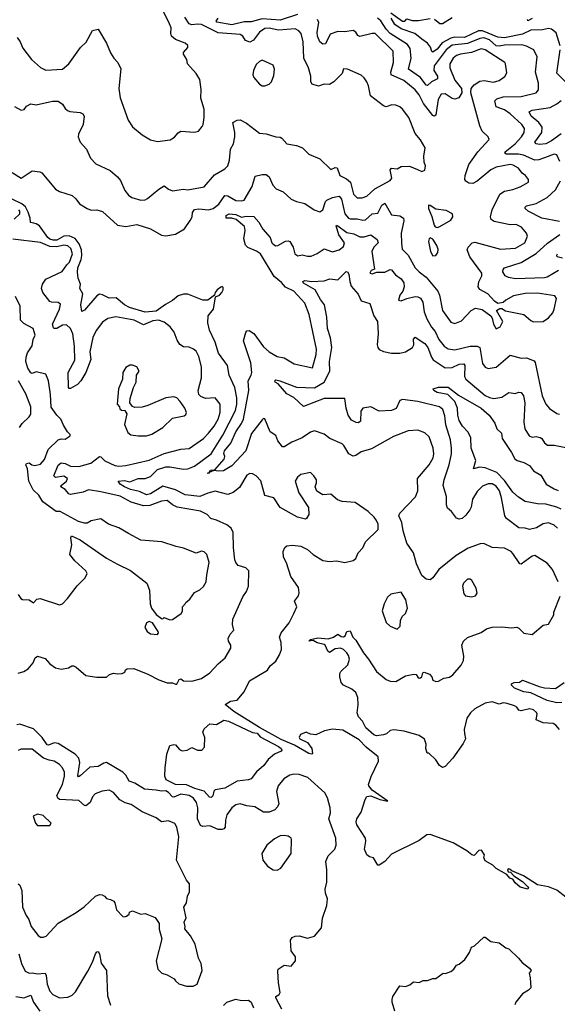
# Model space of a CAD drawing. Extents: x 1268547 to 1425625, y 515768 to 616754.
# Tile 452 of 507: x 1381045 to 1384948, y 581570 to 588715. Entities that reach past the tile are written whole.
import ezdxf

# ---------------------------------------------------------------- set-up
doc = ezdxf.new("R2010")
doc.units = 0

msp = doc.modelspace()

# ---------------------------------------------------------------- linework, layer by layer
at = {"layer": '0CON10XD'}
for points in [[(1381025.8, 588585.8), (1381048, 588555), (1381068.6, 588508.6), (1381130, 588425), (1381196.7, 588366.7), (1381235, 588349.4), (1381355, 588356.2), (1381401.2, 588395), (1381486.1, 588513.9), (1381527.9, 588552.1), (1381574.1, 588635.9), (1381615, 588646.7), (1381675, 588543.8), (1381703.5, 588473.5), (1381728.6, 588435), (1381757.5, 588405), (1381778.8, 588358.8), (1381764.4, 588215.6), (1381775, 588147.5), (1381832.5, 587985), (1381865, 587936.2), (1381935, 587879.2), (1381995, 587842.9), (1382045, 587830.8), (1382136.6, 587843.4), (1382167.9, 587862.1), (1382195, 587894), (1382215, 587905.8), (1382315, 587898.8), (1382343.3, 587905), (1382369.7, 587940.3), (1382376.9, 587955), (1382383.1, 588005), (1382384.3, 588065), (1382360, 588145), (1382362.4, 588207.6), (1382351.7, 588281.7), (1382325.4, 588325), (1382263.8, 588395), (1382257.8, 588425), (1382234, 588465), (1382233.9, 588476.1), (1382266, 588514), (1382265, 588527.5), (1382247.5, 588545), (1382175, 588570), (1382148.1, 588595), (1382141.5, 588615), (1382143.8, 588655), (1382133.4, 588685), (1382073.8, 588803.8)], [(1383740, 588765), (1383825, 588704), (1383840, 588705), (1383855, 588720), (1383895, 588710), (1383939.2, 588709.2), (1384025, 588724.3)], [(1381006.2, 588085), (1381055, 588057.1), (1381076.7, 588063.3), (1381095, 588086.2), (1381125, 588103.8), (1381165, 588098), (1381283.6, 588123.6), (1381325, 588123.8), (1381355, 588101.2), (1381375, 588070), (1381392.5, 588055), (1381408, 588048), (1381485, 588042), (1381502.7, 588032.7), (1381514, 588015), (1381506, 587955), (1381471.2, 587885), (1381468.8, 587865), (1381483.8, 587825), (1381530, 587775), (1381559.7, 587709.7), (1381598.3, 587668.3), (1381701.1, 587621.1), (1381755.4, 587575.4), (1381777.7, 587547.7), (1381808.5, 587475), (1381835, 587441.4), (1381860, 587425), (1381925, 587406.2), (1381955, 587408.2), (1381973.2, 587416.8), (1382054.5, 587485.5), (1382095, 587509.2), (1382125, 587486), (1382155, 587472.5), (1382235, 587484.2), (1382265, 587480), (1382385, 587502), (1382460.4, 587589.6), (1382535, 587632.2), (1382555.6, 587655), (1382567.9, 587695), (1382575.4, 587775), (1382596.5, 587815), (1382606.2, 587863.8), (1382606.9, 587895), (1382592, 587968), (1382625, 587986.7), (1382645, 587988.8), (1382691.2, 587965), (1382785, 587890.6), (1382835, 587886.5), (1382905, 587864.4), (1382935, 587862), (1382948.8, 587855), (1382985, 587813.8), (1383055, 587801.2), (1383097.5, 587785), (1383145, 587740), (1383224.1, 587704.1), (1383305, 587628.8), (1383335, 587642), (1383350, 587640), (1383368.8, 587585), (1383418.7, 587558.7), (1383445.5, 587535), (1383468.2, 587448.2), (1383495, 587422.5), (1383532.2, 587422.2), (1383564.2, 587435), (1383622.6, 587487.4), (1383735, 587548.6), (1383746.9, 587565), (1383733.8, 587625), (1383745, 587636.7), (1383785, 587633.3), (1383815, 587648.8), (1383875, 587652.5), (1383932.5, 587627.5), (1383965, 587613.3), (1383987, 587623), (1383990, 587655), (1383981.7, 587681.7), (1383979.4, 587725), (1383987.5, 587785), (1383954.1, 587844.1), (1383915, 587890), (1383870, 588005), (1383825, 588066), (1383805, 588082.9), (1383775, 588095.6), (1383746.7, 588096.7), (1383705, 588083.5), (1383685, 588090), (1383592.5, 588162.5), (1383578, 588235), (1383566, 588265), (1383545, 588293.8), (1383525, 588312), (1383425, 588356.2), (1383395, 588357.5), (1383386.2, 588325), (1383326.2, 588265), (1383295, 588243.3), (1383255, 588246.7), (1383215, 588232.9), (1383167.3, 588247.3), (1383157.5, 588265), (1383157.7, 588305), (1383140.9, 588365), (1383107.5, 588435), (1383104.1, 588555), (1383088.5, 588615), (1383070.6, 588635), (1383045, 588647.5), (1382925, 588638.9), (1382855, 588652.5), (1382825, 588651.6), (1382785, 588623.9), (1382741.8, 588565), (1382715, 588551.5), (1382685, 588564.3), (1382664.3, 588595), (1382646.2, 588606.2), (1382485, 588620.2), (1382365, 588678.8), (1382335, 588682.7), (1382295, 588678.2), (1382274.2, 588684.2), (1382243.7, 588733.7)], [(1383062.2, 588752.2), (1382935, 588710.9), (1382805, 588720), (1382725, 588698.4), (1382675, 588700.2), (1382585, 588678.4), (1382476.5, 588696.5), (1382471.1, 588705), (1382485.7, 588725)], [(1384073.5, 588073.5), (1384065, 588022), (1384055, 588014.4), (1384045, 588018.5), (1383977.4, 588107.4), (1383945, 588170), (1383915, 588206.1), (1383834.1, 588274.1), (1383742.9, 588315), (1383739.1, 588335), (1383758.2, 588405), (1383756.4, 588486.4), (1383625, 588614.5), (1383605, 588614.5), (1383515, 588592.2), (1383500, 588600), (1383484.2, 588625), (1383465, 588637.3), (1383405, 588627.3), (1383355, 588628.5), (1383299.3, 588610.7), (1383265, 588540), (1383245, 588536.5), (1383224.6, 588555), (1383206.3, 588596.3), (1383203.7, 588625), (1383216.2, 588695), (1383206.7, 588715)], [(1384966.2, 587686.2), (1384945, 587733.8), (1384925, 587738.2), (1384855, 587711.8), (1384812.6, 587697.4), (1384785, 587695.8), (1384701.5, 587731.5), (1384665, 587738.5), (1384578.8, 587738.8), (1384566.9, 587745), (1384570.4, 587755), (1384642.2, 587815), (1384688.2, 587865), (1384707.5, 587895), (1384709.3, 587925), (1384689.3, 587955), (1384605, 588030.7), (1384565, 588059.7), (1384503.4, 588083.4), (1384495.4, 588125), (1384509.8, 588140.2), (1384554.1, 588155.9), (1384685, 588157.3), (1384795, 588183.3), (1384810.6, 588205), (1384810.9, 588255), (1384790, 588335), (1384802.9, 588445), (1384777.1, 588495), (1384725, 588522.2), (1384691.1, 588531.1), (1384565, 588529.7), (1384525, 588522.3), (1384505, 588525.7), (1384455, 588567.4), (1384415, 588582.6), (1384385, 588577.7), (1384295, 588540.8), (1384185, 588529.4), (1384142.2, 588495), (1384055, 588381.1), (1384050.8, 588345), (1384077.9, 588305), (1384078.1, 588285), (1384033.5, 588265), (1384005, 588236.7), (1383995, 588238.5), (1383955, 588294.6), (1383866.9, 588355), (1383887.2, 588435), (1383880.5, 588505), (1383860.9, 588535), (1383735, 588614.8), (1383705.9, 588645.9), (1383666.1, 588706.1), (1383641.5, 588725)], [(1384969.3, 588525), (1384939.5, 588619.5), (1384906.6, 588646.6), (1384885, 588650), (1384839.9, 588640.1), (1384755, 588637.6), (1384695, 588610.4), (1384565, 588584.1), (1384515, 588587.7), (1384405, 588632.8), (1384375, 588633.9), (1384275, 588585.5), (1384205, 588588.1), (1384175, 588580), (1384113, 588547), (1384075, 588501.8), (1384045, 588480), (1384036.2, 588485), (1384028.1, 588515), (1384005.7, 588545), (1383965, 588573.5), (1383913.8, 588613.8), (1383815, 588649.2), (1383769.2, 588679.2), (1383742.5, 588725)], [(1384057.5, 588717.5), (1384095, 588687.8), (1384115, 588687.2), (1384185, 588731.1)], [(1384766, 588724), (1384735, 588706.7), (1384731.4, 588715)], [(1380990, 587605), (1381055, 587563.8), (1381135, 587618), (1381191.7, 587611.7), (1381205, 587603.3), (1381305, 587484.2), (1381335, 587466.9), (1381425, 587438.6), (1381452, 587415), (1381478.7, 587378.7), (1381535, 587343.6), (1381565, 587333.3), (1381605, 587334), (1381645, 587323.3), (1381755, 587222.5), (1381815, 587212.9), (1381895, 587228), (1381995, 587196.7), (1382075, 587150.5), (1382105, 587146.7), (1382175, 587158.5), (1382242.4, 587197.6), (1382283.5, 587256.5), (1382297.1, 587285), (1382300, 587315), (1382315, 587336.2), (1382345, 587341.6), (1382415, 587335.7), (1382449.4, 587345), (1382490.7, 587375), (1382535, 587437.8), (1382555, 587436.2), (1382615, 587402.2), (1382655, 587399.2), (1382675, 587404.2), (1382732.7, 587505), (1382755, 587578.8), (1382805, 587591.2), (1382835, 587590.8), (1382857.1, 587575), (1382882.9, 587515), (1382906.4, 587486.4), (1382956.6, 587466.6), (1383015, 587413.3), (1383055, 587395.5), (1383115, 587380), (1383183.3, 587335), (1383225, 587321.4), (1383245, 587336), (1383265.6, 587394.4), (1383275.4, 587405), (1383314.8, 587425.2), (1383365, 587434.6), (1383382, 587412), (1383405, 587305.7), (1383432.7, 587275), (1383445, 587269.2), (1383495, 587269.4), (1383535, 587259.2), (1383555, 587262.3), (1383605, 587305.3), (1383645, 587310.6), (1383675, 587370), (1383695, 587382.5), (1383745, 587299.5), (1383805, 587290.7), (1383831.8, 587275), (1383833.4, 587255), (1383814.7, 587165), (1383817.9, 587092.1), (1383820.7, 587050.7), (1383866, 587006), (1383916.4, 586915), (1383944.3, 586884.3), (1383995.2, 586845.2), (1384081.3, 586745), (1384093.8, 586715), (1384113.6, 586605), (1384175, 586520.8), (1384205, 586510), (1384251.4, 586528.6), (1384323.1, 586605), (1384355, 586620.9), (1384401.8, 586611.8), (1384465.9, 586565.9), (1384475, 586550), (1384484.3, 586505), (1384505, 586472), (1384534, 586485), (1384552, 586525), (1384507.5, 586605), (1384530.7, 586619.3), (1384545, 586620), (1384570.9, 586600.9), (1384705, 586574.2), (1384755, 586531.9), (1384775, 586523.3), (1384845, 586524.5), (1384885, 586551.4), (1384915, 586588.6), (1384924.5, 586614.5), (1384941.2, 586691.2), (1384930, 586710), (1384805, 586729.3), (1384715, 586728.2), (1384630, 586710), (1384575, 586680), (1384555, 586662), (1384515, 586656.2), (1384491.3, 586671.3), (1384442.5, 586725), (1384386.5, 586756.5), (1384374.5, 586775), (1384377.6, 586812.4), (1384400.9, 586855), (1384401.2, 586875), (1384312.4, 586995), (1384294.5, 587045), (1384301.9, 587065), (1384330, 587095), (1384348.9, 587101.1), (1384535, 587048.7), (1384645, 587056.5), (1384711.9, 587095), (1384730.6, 587145), (1384725, 587166), (1384688.3, 587208.3), (1384648.9, 587228.9), (1384605, 587225.4), (1384490.3, 587250.3), (1384467.8, 587265), (1384463.8, 587285), (1384474.6, 587335), (1384530.4, 587449.6), (1384565, 587470.4), (1384625, 587482), (1384678.7, 587501.3), (1384738, 587535), (1384738.6, 587555), (1384717.5, 587585), (1384692, 587602), (1384665, 587636.5), (1384628.4, 587658.4), (1384605, 587662.9), (1384505, 587645.2), (1384464.8, 587625.2), (1384365, 587541.8), (1384335, 587526.4), (1384305, 587528.6), (1384283.3, 587543.3), (1384277.1, 587555), (1384279.2, 587585), (1384306.2, 587665), (1384372.1, 587755), (1384453.3, 587845), (1384446.7, 587865), (1384402.2, 587905), (1384384.5, 587944.5), (1384321.1, 588185), (1384323.7, 588216.3), (1384345, 588241.4), (1384385, 588268.9), (1384416.8, 588273.2), (1384485, 588262.1), (1384525, 588273.5), (1384566.3, 588303.7), (1384580.5, 588329.5), (1384572, 588395), (1384566, 588405), (1384425, 588497.1), (1384395, 588502.5), (1384325, 588477), (1384245.7, 588464.3), (1384215, 588453.9), (1384192.5, 588435), (1384168.2, 588395), (1384167.5, 588365), (1384204.1, 588275), (1384252.1, 588215), (1384253.8, 588185), (1384232.2, 588147.8), (1384205, 588137.1), (1384185, 588143.8), (1384135, 588177.3), (1384105.7, 588175), (1384084.1, 588135.9), (1384073.5, 588073.5)], [(1385005.3, 588265.3), (1384945, 588326.7), (1384969.7, 588495)], [(1382825, 588234), (1382855, 588246.2), (1382873.8, 588265), (1382889.1, 588310.9), (1382895.8, 588355.8), (1382885.6, 588385.6), (1382805, 588420), (1382785, 588411.2), (1382761.3, 588388.7), (1382742.9, 588345), (1382737.5, 588315), (1382744.5, 588294.5), (1382785, 588247.5), (1382805, 588235.8), (1382825, 588234)], [(1384975, 587887.2), (1384905.1, 587834.9), (1384865, 587813.8), (1384818.8, 587808.8), (1384794, 587815), (1384785.6, 587825), (1384836.2, 587895), (1384838.8, 587935), (1384815, 587969.6), (1384757.3, 588015), (1384742.9, 588045), (1384765, 588057.5), (1384895, 588078.1), (1384945, 588103.3), (1384975, 588129.1)], [(1384965, 587250.4), (1384835, 587274.7), (1384735.8, 587325), (1384714.3, 587345), (1384714.3, 587355), (1384725.4, 587364.6), (1384795, 587381.2), (1384874.6, 587425), (1384935, 587480.9), (1384970, 587545)], [(1385075.6, 582295.6), (1384945, 582397.6), (1384885, 582422.5), (1384805, 582436.6), (1384701.9, 582501.9), (1384617.7, 582537.7), (1384605, 582548.8), (1384595, 582552.5), (1384587.5, 582545), (1384591.2, 582531.2), (1384608.8, 582528.8), (1384632, 582502), (1384695, 582460.6), (1384735, 582423.3), (1384739.2, 582415), (1384733.6, 582406.4), (1384679.2, 582419.2), (1384642.3, 582452.3), (1384625, 582477.5), (1384602.5, 582485), (1384580.7, 582510.7), (1384504.4, 582554.4), (1384479.4, 582579.4), (1384425, 582611.2), (1384413.8, 582635), (1384420, 582655), (1384397.1, 582687.1), (1384377.5, 582685), (1384345, 582650), (1384326.2, 582653.8), (1384292.3, 582682.3), (1384192, 582742), (1384025, 582802.2), (1384000.9, 582799.1), (1383945, 582757.5), (1383745, 582658.8), (1383695, 582606.2), (1383655, 582580), (1383645, 582580), (1383613, 582633), (1383585, 582638.8), (1383564.1, 582654.1), (1383548, 582695), (1383557.5, 582752.5), (1383555.4, 582775), (1383492.5, 582872.5), (1383487.1, 582895), (1383491.9, 582915), (1383523.1, 582965), (1383551.9, 583055), (1383565, 583077.5), (1383595, 583081.5), (1383660, 583055), (1383717, 583043), (1383603, 583123), (1383578.5, 583155), (1383576.9, 583165), (1383596.1, 583223.9), (1383650.2, 583335), (1383648.3, 583365), (1383561.1, 583435), (1383508.9, 583488.9), (1383390.1, 583560.1), (1383315, 583565.6), (1383256.7, 583553.3), (1383195, 583526), (1383155, 583531.2), (1383125, 583545.7), (1383083.4, 583526.6), (1383073.8, 583505), (1383078.6, 583495), (1383135, 583468.5), (1383166, 583426), (1383170.5, 583389.5), (1383165, 583384.3), (1383145, 583389), (1383039.5, 583449.5), (1382942.1, 583492.1), (1382785, 583578.2), (1382598.8, 583695), (1382536.2, 583745), (1382575, 583769.5), (1382625, 583775.6), (1382675, 583838), (1382712.4, 583917.6), (1382843.8, 583995), (1382863.3, 584026.7), (1382905, 584059.2), (1382931.1, 584105), (1382944.5, 584145), (1382943.3, 584195), (1382930.6, 584235), (1382944.1, 584265.9), (1383002.1, 584337.9), (1383035.4, 584404.6), (1383057.1, 584455), (1383041.1, 584495), (1383068, 584535), (1383074.3, 584555.7), (1383068.6, 584595), (1383013.8, 584675), (1382983, 584773), (1382961.2, 584815), (1382956.7, 584855), (1382970, 584885), (1382985, 584896), (1383025, 584900.8), (1383085, 584894), (1383135, 584871.2), (1383175, 584833.8), (1383245, 584790), (1383295, 584784), (1383345, 584788.8), (1383405, 584776.2), (1383465, 584790), (1383485.7, 584804.3), (1383503, 584847), (1383535, 584883.3), (1383556.2, 584925), (1383647.8, 585015), (1383646.7, 585055), (1383635, 585081.2), (1383619.2, 585105), (1383575.6, 585145.6), (1383481.4, 585211.4), (1383385, 585218.6), (1383351.1, 585231.1), (1383305, 585272.5), (1383245, 585266.2), (1383203, 585293), (1383189.2, 585325), (1383200.8, 585355), (1383200.8, 585375), (1383181.2, 585405), (1383155, 585428), (1383085.8, 585414.2), (1383062, 585395), (1383046, 585365), (1383071.4, 585281.4), (1383141.2, 585175), (1383143.3, 585125), (1383127.5, 585095), (1383119.3, 585090.7), (1383062.5, 585105), (1382935, 585174), (1382888.8, 585245), (1382825, 585261.2), (1382795, 585368.8), (1382762.5, 585405), (1382735, 585420), (1382715, 585422.2), (1382695, 585410), (1382640.5, 585319.5), (1382595, 585283.8), (1382555, 585270), (1382465, 585293.8), (1382411.7, 585278.3), (1382354, 585254), (1382247.3, 585267.3), (1382175, 585302.5), (1382085, 585330.6), (1381995, 585273.6), (1381965, 585266.6), (1381915, 585291.2), (1381849.4, 585305), (1381805, 585324.6), (1381774.8, 585345), (1381760.8, 585365), (1381805, 585370.5), (1381845, 585360.2), (1381905, 585384.8), (1381955.7, 585384.3), (1381995, 585400), (1382045, 585450.8), (1382105, 585471.1), (1382135, 585470.9), (1382235, 585451.9), (1382265, 585456.2), (1382315, 585474.7), (1382434.7, 585565), (1382519.9, 585700.1), (1382612, 585878), (1382621.5, 585925), (1382620.4, 585970.4), (1382607.1, 586045), (1382565.5, 586135.5), (1382554.3, 586204.3), (1382489.4, 586295), (1382463.6, 586375), (1382422.6, 586462.6), (1382410.8, 586515), (1382414.2, 586565), (1382452.5, 586615), (1382467.5, 586702.5), (1382495, 586716.2), (1382512, 586735), (1382522, 586755), (1382522.5, 586772.5), (1382515, 586777.5), (1382505, 586773.8), (1382478.8, 586755), (1382464, 586735), (1382460, 586715), (1382410.5, 586679.5), (1382375, 586679.2), (1382265, 586722.3), (1382233.6, 586723.6), (1382195, 586710.1), (1382155, 586677.6), (1382103.2, 586646.8), (1382035, 586600), (1381955, 586591.7), (1381841.6, 586625), (1381806.1, 586645), (1381745, 586695.8), (1381695, 586694.3), (1381645, 586718.8), (1381625, 586722.2), (1381605, 586711.8), (1381515, 586605.7), (1381495, 586596.7), (1381489.6, 586645), (1381504.6, 586725), (1381482.2, 586765), (1381486.5, 586795), (1381468.5, 586838.5), (1381463.7, 586883.7), (1381467.6, 586915), (1381491.2, 586975), (1381495.4, 587004.6), (1381493.3, 587045), (1381477.4, 587087.4), (1381446.8, 587126.8), (1381405, 587147.4), (1381365, 587144), (1381315, 587114.7), (1381288.6, 587115), (1381265, 587123.1), (1381249.3, 587135), (1381187.9, 587217.9), (1381165, 587233.8), (1381147.5, 587237.5), (1381122.6, 587242.6), (1381120.8, 587275), (1381107.5, 587317.5), (1381086.1, 587356.1), (1381059.4, 587379.4), (1380991.6, 587411.6)], [(1381005, 587267.4), (1381045.3, 587305), (1381046.5, 587325), (1381039.7, 587335)], [(1384075, 587206.2), (1384095, 587213.8), (1384175, 587258.8), (1384190, 587285), (1384186.2, 587305), (1384140.9, 587330.9), (1384065, 587340), (1384025, 587367.5), (1384011.7, 587368.3), (1384013.8, 587345), (1384037.3, 587287.3), (1384054, 587224), (1384062, 587212), (1384075, 587206.2)], [(1384953.3, 584635), (1384912.2, 584725), (1384875, 584772), (1384785, 584826.2), (1384765, 584822), (1384685, 584763.8), (1384675, 584766), (1384625, 584841.4), (1384612, 584855), (1384565, 584879.1), (1384475, 584885.5), (1384415, 584913.3), (1384388.3, 584911.7), (1384301.3, 584878.7), (1384212.9, 584827.1), (1384088.6, 584725), (1384044.2, 584665), (1384025, 584650), (1383995, 584654.3), (1383965, 584681.4), (1383925.4, 584765), (1383902.9, 584845), (1383855, 584916.7), (1383829.5, 585005), (1383820, 585065), (1383798.6, 585115), (1383805.7, 585134.3), (1383918.3, 585251.7), (1383934.3, 585295), (1383931.9, 585385), (1384018.5, 585485), (1384045.5, 585535.5), (1384050.9, 585565), (1384047.8, 585605), (1384017.1, 585687.1), (1383985, 585717.1), (1383935, 585735.8), (1383865, 585730), (1383758.8, 585691.2), (1383599.2, 585600.7), (1383525, 585580), (1383485, 585552.2), (1383465, 585548.2), (1383435, 585564.3), (1383398.1, 585625), (1383385, 585636.5), (1383295.4, 585675.4), (1383255, 585706.9), (1383185, 585730), (1383155, 585722), (1383095, 585680), (1383020.2, 585649.8), (1382965, 585616), (1382952.5, 585615), (1382918.8, 585658.8), (1382905, 585697.5), (1382864.3, 585724.3), (1382825, 585818), (1382815, 585820), (1382805, 585810), (1382727.7, 585712.3), (1382687.8, 585585), (1382585, 585476.2), (1382525, 585441.5), (1382488.2, 585438.2), (1382455, 585444.2), (1382420, 585430), (1382415, 585422), (1382407.5, 585425), (1382420, 585430), (1382430, 585445), (1382460.7, 585449.3), (1382528.5, 585525), (1382534.7, 585545), (1382526.9, 585566.9), (1382531.5, 585585), (1382578.9, 585641.1), (1382613.2, 585725), (1382655, 585784.6), (1382669, 585815), (1382708.9, 586025), (1382704.7, 586095), (1382725.8, 586134.2), (1382730.2, 586155), (1382723.5, 586225), (1382668.9, 586385), (1382687.5, 586445), (1382695, 586456.2), (1382710.5, 586460.5), (1382745, 586438.1), (1382815, 586340), (1382855.3, 586305.3), (1382915, 586271.5), (1382965, 586260), (1383037.4, 586217.4), (1383171.2, 586188.8), (1383196.5, 586285), (1383200, 586325), (1383147.3, 586575), (1383115, 586656.9), (1383036.2, 586745), (1382975, 586773.2), (1382945, 586808.6), (1382892.2, 586852.2), (1382793.3, 587015), (1382765, 587035.2), (1382700.8, 587060.8), (1382685, 587079.5), (1382672.4, 587125), (1382682.8, 587185), (1382678.2, 587215), (1382616.2, 587265), (1382585, 587275.4), (1382545, 587273.3), (1382544.7, 587295), (1382565, 587306.8), (1382615, 587302), (1382655, 587282.9), (1382688.1, 587288.1), (1382745.5, 587285.5), (1382780.6, 587245), (1382810, 587195), (1382863.2, 587135), (1382875, 587095.7), (1382884.6, 587085), (1382905, 587074.3), (1382918.8, 587075), (1382975, 587106.9), (1382995, 587110), (1383005, 587104), (1383031.1, 587065), (1383043.1, 587015), (1383065, 587002.2), (1383095, 587008.9), (1383135, 586998.5), (1383160.2, 586999.8), (1383205, 587016.9), (1383255, 587051.4), (1383315, 587030.6), (1383365, 587044.6), (1383395, 587068.5), (1383404, 587095), (1383363, 587153), (1383341.7, 587218.3), (1383345, 587223.8), (1383355, 587219.1), (1383418.8, 587171.2), (1383471.7, 587161.7), (1383515, 587139.8), (1383545, 587140.2), (1383595, 587152.9), (1383639.3, 587119.3), (1383648.2, 587095), (1383615, 587064.3), (1383602.2, 587032.2), (1383620, 586905), (1383597.5, 586895), (1383587.5, 586875), (1383605, 586870), (1383637, 586883), (1383695, 586881.4), (1383735, 586902.9), (1383745, 586899.2), (1383774, 586864), (1383815, 586834.4), (1383834.4, 586805), (1383837.1, 586775), (1383825.6, 586744.4), (1383804.2, 586715), (1383795, 586680), (1383815, 586673.8), (1383855, 586691.4), (1383915, 586706.9), (1383935, 586704.4), (1383955, 586692.9), (1383972.5, 586665), (1383981.8, 586595), (1383999.6, 586545), (1384035, 586483.8), (1384062.4, 586452.4), (1384088.2, 586395), (1384126.4, 586345), (1384155, 586326.2), (1384205, 586318.8), (1384314.6, 586345.4), (1384365, 586344.7), (1384385, 586335.4), (1384405, 586218.8), (1384425, 586192.5), (1384445, 586184.2), (1384505, 586194), (1384605, 586281.1), (1384685, 586259.5), (1384725, 586260), (1384779.5, 586239.5), (1384786.7, 586226.7), (1384837.1, 585985), (1384864.3, 585925), (1384892.4, 585892.4), (1384945, 585858.1), (1384965, 585852.9)], [(1381505.7, 585285.7), (1381415, 585268.4), (1381401.2, 585275), (1381375, 585306.5), (1381344.2, 585324.3), (1381345, 585335.6), (1381385, 585365.8), (1381392.9, 585385), (1381365, 585401.2), (1381305, 585392.3), (1381293.2, 585405), (1381325, 585480.9), (1381345, 585499.1), (1381375, 585495.3), (1381415, 585473.8), (1381475, 585472.5), (1381562.6, 585497.4), (1381625, 585545.4), (1381635, 585542.5), (1381662.6, 585512.6), (1381735, 585478.8), (1381765, 585473.6), (1381815, 585478.9), (1381985, 585517.5), (1382093.1, 585566.9), (1382215, 585597.5), (1382275, 585601.9), (1382380, 585675), (1382415.2, 585714.8), (1382456.8, 585765), (1382485.3, 585815), (1382499.3, 585865), (1382500, 585925), (1382465, 585970), (1382395, 585966.2), (1382360.4, 585980.4), (1382344.5, 585995), (1382340.4, 586025), (1382365.3, 586115), (1382364.6, 586195), (1382345, 586270.8), (1382325, 586308.6), (1382307.5, 586325), (1382275, 586338.2), (1382235, 586341.5), (1382208.8, 586358.8), (1382188.3, 586388.3), (1382166.4, 586446.4), (1382136.7, 586485), (1382095, 586518.6), (1382052.5, 586535), (1382010.5, 586529.5), (1381945, 586500.5), (1381875.3, 586535.3), (1381742.4, 586557.6), (1381685, 586546), (1381645, 586519.2), (1381599.8, 586460.2), (1381575, 586408.8), (1381555.4, 586305), (1381561.2, 586248.8), (1381524.5, 586155.5), (1381489.2, 586095), (1381465, 586068), (1381415, 586037.5), (1381405, 586037.5), (1381400, 586045), (1381396.7, 586155), (1381446.1, 586245), (1381442.9, 586345), (1381430.8, 586435), (1381413.8, 586475), (1381385, 586501.5), (1381355, 586496.8), (1381315, 586472.9), (1381295, 586473.3), (1381289.5, 586479.5), (1381284.4, 586505), (1381333.8, 586615), (1381340.3, 586650.3), (1381325, 586661.9), (1381275, 586664.5), (1381265, 586670), (1381213.3, 586735), (1381203.3, 586765), (1381211.4, 586795), (1381235, 586830.6), (1381352.7, 586887.3), (1381388.1, 586935), (1381406.8, 586955), (1381428.2, 587015), (1381417.3, 587055), (1381393.9, 587073.9), (1381365, 587079.3), (1381315, 587067.4), (1381265, 587068.2), (1381195, 587098), (1380995, 587122.3)], [(1384045, 587002), (1384065, 587003.8), (1384081.2, 587025), (1384083.6, 587046.4), (1384074, 587075), (1384045, 587122.5), (1384025, 587132.5), (1384017.5, 587125), (1384013.8, 587105), (1384026.4, 587033.6), (1384045, 587002)], [(1384956.5, 586893.5), (1384875, 586845.9), (1384855, 586840.5), (1384645, 586835.3), (1384592.9, 586842.9), (1384570, 586855), (1384552.9, 586885), (1384555, 586901.2), (1384565, 586914.4), (1384685, 586952.9), (1384795, 587018.1), (1384877.8, 587092.2), (1384965.2, 587154.8)], [(1384985, 586984.8), (1384945.7, 586995), (1384943.3, 587005), (1384949.4, 587015)], [(1384950, 585025), (1384925, 585047.8), (1384885, 585063.3), (1384845, 585055.6), (1384796.1, 585026.1), (1384745.4, 585015.4), (1384715, 585025.4), (1384668.3, 585028.3), (1384578.6, 585095), (1384567.5, 585115), (1384543.8, 585245), (1384528.8, 585295), (1384505, 585329.3), (1384475, 585346.9), (1384445, 585346.4), (1384405, 585330), (1384365, 585290.6), (1384332.5, 585235), (1384322.6, 585177.4), (1384312.8, 585157.2), (1384285, 585120), (1384256.7, 585095), (1384235, 585091.2), (1384215, 585096.7), (1384178.8, 585145), (1384150.9, 585170.9), (1384143, 585193), (1384144.4, 585255), (1384120.5, 585335), (1384126.5, 585375), (1384162.9, 585485), (1384179.5, 585565), (1384180.5, 585605), (1384173.5, 585665), (1384139.2, 585775), (1384130.2, 585839.8), (1384117.1, 585885), (1384092.5, 585905), (1383935, 585944.8), (1383825, 585958.9), (1383805, 585952.1), (1383777.5, 585892.5), (1383745, 585877.7), (1383654.8, 585874.8), (1383595, 585905.2), (1383535.5, 585894.5), (1383521.1, 585875), (1383518.1, 585801.9), (1383505, 585790), (1383487.7, 585792.3), (1383455, 585809.2), (1383430, 585845), (1383415.4, 585895), (1383405, 585966), (1383255, 585966.7), (1383105, 585907.1), (1383035, 585972.9), (1382985, 585998.5), (1382922, 586072), (1382900, 586085), (1382896.2, 586095), (1382905, 586102), (1382933.3, 586095), (1383055, 586047.1), (1383185, 586044), (1383254.7, 586085), (1383297.2, 586165), (1383294.1, 586234.1), (1383311.7, 586335), (1383300.5, 586405), (1383280.3, 586475), (1383275.9, 586555), (1383256.9, 586645), (1383227.8, 586685), (1383190.8, 586755), (1383105, 586802.8), (1383101.1, 586815), (1383115, 586821.5), (1383165, 586814.4), (1383255, 586818.6), (1383295.9, 586834.1), (1383355, 586827.1), (1383415, 586888.6), (1383425, 586885.7), (1383435, 586868.8), (1383441.1, 586815), (1383451.7, 586781.7), (1383502.6, 586722.6), (1383525, 586674.3), (1383587.8, 586655), (1383616.2, 586566.2), (1383641.8, 586525), (1383648.2, 586435), (1383641.1, 586355), (1383644.6, 586335), (1383655, 586320.5), (1383685, 586306), (1383745, 586295.4), (1383805.3, 586294.7), (1383845.3, 586304.7), (1383896.8, 586335), (1383905.3, 586355), (1383905, 586397.5), (1383915, 586410), (1383986.7, 586365), (1384008.9, 586335), (1384034, 586265), (1384046.5, 586246.5), (1384135, 586187.5), (1384185, 586190.8), (1384236, 586215), (1384268.4, 586218.4), (1384276.6, 586205), (1384274.6, 586125), (1384284.5, 586105), (1384425, 585988.4), (1384455, 585973.1), (1384486.9, 585966.9)], [(1381835, 584985.5), (1381765, 585027.9), (1381688.8, 585055), (1381635, 585093.3), (1381565, 585077.1), (1381535, 585060), (1381515, 585060), (1381472.2, 585072.2), (1381340, 585145), (1381310, 585145), (1381214, 585215), (1381183.3, 585265), (1381142.4, 585302.4), (1381111.9, 585365), (1381102.5, 585455), (1381088.8, 585485), (1381093.8, 585495), (1381115, 585498), (1381134.2, 585484.2), (1381155, 585480), (1381195, 585490), (1381225, 585523.8), (1381252, 585595), (1381324.3, 585665.7), (1381345, 585673.8), (1381375, 585671.2), (1381412.5, 585695), (1381412.5, 585705), (1381392.5, 585725), (1381362.9, 585772.9), (1381344.4, 585815), (1381314.7, 585844.7), (1381273.4, 585903.4), (1381268.6, 585995), (1381253.8, 586093.8), (1381235, 586142.9), (1381165, 586159.5), (1381135, 586146.5), (1381125, 586151.2), (1381103.1, 586185), (1381090.6, 586235), (1381090.9, 586265), (1381102.4, 586297.6), (1381135, 586349.2), (1381143.6, 586395), (1381156.5, 586425), (1381142.7, 586472.7), (1381075, 586509.4), (1381050.5, 586535), (1381049.4, 586635), (1381015.8, 586705)], [(1381905, 585694.2), (1381965.9, 585695.9), (1382005, 585707.1), (1382085, 585755.8), (1382155, 585822.9), (1382239.4, 585840.6), (1382250.5, 585849.5), (1382255.8, 585865), (1382244.2, 585895), (1382209.2, 585945), (1382185, 585970), (1382165, 585978.6), (1382105, 585971.4), (1381975, 585914.4), (1381935, 585902.9), (1381881.2, 585901.2), (1381865, 585907.5), (1381843.6, 585933.6), (1381846.2, 585965), (1381870.8, 586045), (1381890, 586085), (1381893.8, 586135), (1381911.2, 586165), (1381896.6, 586196.6), (1381865, 586208.8), (1381845, 586206.7), (1381815, 586190), (1381793.8, 586155), (1381791.2, 586105), (1381763.3, 586035), (1381752.5, 585925), (1381770, 585905), (1381771.7, 585891.7), (1381785, 585880), (1381808.3, 585878.3), (1381822.5, 585855), (1381806.1, 585776.1), (1381829.5, 585719.5), (1381851.2, 585701.2), (1381905, 585694.2)], [(1381042.5, 585755), (1381062.5, 585785), (1381115, 585832.5), (1381125, 585852.5), (1381125, 585906), (1381089.4, 585999.4), (1381037.2, 586095)], [(1384975, 585163.4), (1384945, 585177.1), (1384865, 585199.5), (1384805, 585200.4), (1384715, 585218.5), (1384665, 585249.3), (1384625.4, 585285.4), (1384565, 585370.6), (1384508.2, 585428.2), (1384425, 585463.9), (1384383.5, 585466.5), (1384340, 585455), (1384356.9, 585516.9), (1384322.4, 585605), (1384320.5, 585680.5), (1384301.3, 585721.3), (1384260, 585765), (1384234.6, 585805), (1384225.4, 585844.6), (1384223.7, 585895), (1384203.6, 585943.6), (1384154.1, 585994.1), (1384075, 586010.5), (1384051.2, 586025), (1384046.7, 586035), (1384085, 586048), (1384155, 586048.7), (1384229.6, 585989.6), (1384394.2, 585895), (1384454.2, 585845), (1384493.3, 585786.7), (1384510, 585745), (1384542.9, 585715), (1384547.5, 585675), (1384614.6, 585575), (1384638.6, 585528.6), (1384655.3, 585515.3), (1384705, 585501.5), (1384745, 585480), (1384775, 585440.6), (1384829.3, 585409.3), (1384866, 585345), (1384925, 585310), (1384955, 585299.4)], [(1384486.9, 585966.9), (1384545.9, 585975.9), (1384595, 586009.2), (1384645, 586001.2), (1384667, 586013), (1384685, 586010), (1384701.5, 585985), (1384711.8, 585935), (1384705.3, 585795.3), (1384712.7, 585745), (1384744.2, 585695), (1384765, 585684.4), (1384795, 585689.5), (1384823.6, 585683.6), (1384835.7, 585675), (1384855, 585644), (1384877.9, 585627.9), (1384925, 585626.9), (1385010.8, 585610.8)], [(1381035, 583973.5), (1381075, 583985.5), (1381107.5, 584005), (1381142.8, 584047.2), (1381158.6, 584085), (1381175, 584096.9), (1381228.9, 584078.9), (1381265, 584040), (1381305, 584011.4), (1381348.3, 584001.7), (1381399.3, 584010.7), (1381424.1, 584025.9), (1381435, 584026.2), (1381455, 584016.7), (1381525, 583956.7), (1381605, 583943.8), (1381675, 583943.3), (1381697.7, 583962.3), (1381725, 583973.8), (1381755, 583966.7), (1381789.3, 583970.7), (1381809.3, 583980.7), (1381813.3, 583996.7), (1381825, 584003.3), (1381874.2, 584005.8), (1381975.3, 583965.3), (1382055, 583924.5), (1382115, 583902.5), (1382155, 583902.5), (1382175, 583893.3), (1382185, 583893.3), (1382203, 583927), (1382215, 583931.2), (1382235, 583918), (1382295, 583915.6), (1382365, 583934.6), (1382425.3, 583974.7), (1382485, 584039.4), (1382536.3, 584083.7), (1382577.5, 584155), (1382578.5, 584175), (1382561.9, 584205), (1382559.2, 584225), (1382572, 584255), (1382598.8, 584285), (1382590, 584325), (1382592.9, 584365), (1382665, 584526.2), (1382692.5, 584565), (1382706.7, 584605), (1382708, 584715), (1382685.9, 584735.9), (1382630, 584755), (1382614.2, 584775), (1382605.7, 584795), (1382596.4, 584885), (1382594.5, 584994.5), (1382579.2, 585025), (1382548.9, 585048.9), (1382475, 585082.5), (1382432.5, 585095), (1382406.7, 585125), (1382358.3, 585148.3), (1382188, 585178), (1382154.3, 585194.3), (1382115, 585224.5), (1382075, 585220.4), (1381989.9, 585190.1), (1381945, 585187.2), (1381855, 585213.8), (1381775, 585257.4), (1381635, 585289.7), (1381545, 585302.8), (1381505.7, 585285.7)], [(1381034.7, 584544.7), (1381053.2, 584515), (1381065, 584507.3), (1381113.9, 584503.9), (1381145, 584483.3), (1381169.5, 584510.5), (1381194.4, 584515.6), (1381335, 584469.4), (1381355, 584476.2), (1381392.7, 584515), (1381463.5, 584606.5), (1381520, 584665), (1381534.3, 584695), (1381526.4, 584715), (1381445, 584788.9), (1381410, 584835), (1381423.3, 584905), (1381416.7, 584955), (1381421.2, 584968.8), (1381485, 584941.1), (1381675, 584808), (1381754.8, 584764.8), (1381848.6, 584718.6), (1381967.3, 584625), (1381988.6, 584575), (1381992.2, 584475), (1382002.5, 584445), (1382035, 584399.2), (1382075, 584368.8), (1382085, 584367.5), (1382095, 584377.5), (1382135, 584360), (1382155, 584361.4), (1382216.7, 584405), (1382227.1, 584422.9), (1382226.7, 584455), (1382247.5, 584475), (1382250, 584485), (1382280.9, 584509.1), (1382315, 584558), (1382352.1, 584577.9), (1382378.7, 584601.3), (1382399.2, 584635), (1382402.7, 584687.3), (1382420, 584775), (1382402.9, 584835), (1382385, 584854.2), (1382365, 584857.5), (1382325, 584844), (1382235, 584880.6), (1382181.1, 584891.1), (1382077.5, 584925), (1381925, 584938.6), (1381835, 584985.5)], [(1384325, 584526.2), (1384355, 584533.8), (1384365.8, 584554.2), (1384360, 584590), (1384326.7, 584645), (1384315, 584653.8), (1384295, 584653.8), (1384266.2, 584625), (1384258.8, 584605), (1384269.3, 584549.3), (1384282.5, 584535), (1384295, 584531.2), (1384325, 584526.2)], [(1383785, 584292.5), (1383807, 584313), (1383810, 584355), (1383821.2, 584385), (1383845, 584406.7), (1383861.2, 584445), (1383848.8, 584505), (1383815, 584560), (1383740, 584545), (1383715, 584523.3), (1383690, 584475), (1383676.7, 584425), (1383705, 584340), (1383735, 584313.3), (1383785, 584292.5)], [(1384965, 583564), (1384936.5, 583596.5), (1384917.6, 583607.6), (1384845, 583611.1), (1384793.3, 583633.3), (1384802.5, 583675), (1384797.4, 583687.4), (1384775, 583705.6), (1384745, 583713.1), (1384685, 583698.8), (1384667.5, 583705), (1384653.3, 583725), (1384636.7, 583735), (1384585, 583752.9), (1384555, 583757.1), (1384525, 583748), (1384473.9, 583763.9), (1384424.4, 583755.6), (1384348.5, 583715), (1384316.9, 583685), (1384291.4, 583645), (1384272.9, 583565), (1384274.2, 583535.8), (1384280.6, 583495), (1384265, 583462.5), (1384188.6, 583355), (1384135, 583295.8), (1384115, 583288), (1384092.8, 583302.8), (1384065, 583343.8), (1384015, 583392.5), (1384003.3, 583393.3), (1383993.8, 583425), (1383996.4, 583456.4), (1383983.6, 583493.6), (1383945, 583519.2), (1383835, 583551.5), (1383761.7, 583561.7), (1383735, 583557.1), (1383707.1, 583532.9), (1383685.9, 583524.1), (1383635, 583518.1), (1383617, 583525), (1383556.8, 583575), (1383532.6, 583625), (1383504.3, 583655), (1383495.7, 583685.7), (1383501.9, 583741.9), (1383498.8, 583795), (1383485, 583832.2), (1383456.2, 583856.2), (1383396.7, 583885), (1383380, 583905), (1383368.9, 583945), (1383369.7, 583970.3), (1383377.5, 583985), (1383426.7, 584033.3), (1383439.2, 584075), (1383431.9, 584101.9), (1383419.6, 584119.6), (1383395.5, 584145.5), (1383375, 584154.5), (1383335, 584148.6), (1383293.6, 584123.6), (1383281.7, 584131.7), (1383262.5, 584175), (1383255, 584180), (1383205, 584192.2), (1383175, 584210), (1383144.3, 584205), (1383155, 584216.5), (1383210.5, 584229.5), (1383285, 584221.8), (1383323.3, 584235), (1383355, 584256.7), (1383379.1, 584239.1), (1383395, 584235.6), (1383406.9, 584243.1), (1383420, 584275), (1383445, 584278.8), (1383464.3, 584234.3), (1383485, 584211.4), (1383540.2, 584120.2), (1383576.9, 584075), (1383634.7, 583984.7), (1383705, 583926.9), (1383735, 583915.8), (1383775, 583911.2), (1383845, 583954.5), (1383905.7, 583965.7), (1383924, 583964), (1383935, 583943.8), (1383945, 583936.7), (1383955, 583938.8), (1383963.3, 583945), (1383972.5, 583975), (1383981.2, 583978.8), (1384020, 583965), (1384037.8, 583945), (1384045, 583922), (1384065, 583913.3), (1384085, 583915.7), (1384125, 583935.7), (1384165, 583942.9), (1384188.3, 583961.7), (1384248.9, 584031.1), (1384265.7, 584065), (1384269.2, 584095), (1384254, 584175), (1384266.2, 584205), (1384295, 584232), (1384395, 584268.1), (1384435, 584294.2), (1384475, 584307.5), (1384545, 584309.4), (1384615, 584301.4), (1384655, 584305.8), (1384669.1, 584299.1), (1384705, 584263.3), (1384765, 584254.4), (1384845, 584320), (1384885, 584327.5), (1384922.5, 584395), (1384922.5, 584415), (1384968, 584532)], [(1382045, 584254), (1382052.9, 584265), (1382051.3, 584275), (1382008.5, 584338.5), (1381985, 584347.7), (1381965, 584336.9), (1381953.2, 584305), (1381970, 584275), (1381995, 584258.9), (1382045, 584254)], [(1384981.2, 583758.8), (1384945, 583756.5), (1384875, 583773.8), (1384755, 583829.8), (1384705, 583837.8), (1384637.7, 583865), (1384616.2, 583885), (1384616.4, 583895), (1384633.8, 583905), (1384672.9, 583907.1), (1384695, 583920.9), (1384817, 583877), (1384855, 583867.1), (1384935, 583861.6), (1384996.7, 583905)], [(1382435, 583070.5), (1382422.9, 583072.9), (1382385, 583116.6), (1382317.3, 583135), (1382255, 583162.1), (1382175, 583165.7), (1382109.2, 583199.2), (1382099.4, 583225), (1382101.9, 583285), (1382113.3, 583385), (1382135, 583448.8), (1382165, 583455.9), (1382175, 583452.5), (1382205, 583418.9), (1382225, 583410), (1382260, 583415), (1382295, 583433.3), (1382335, 583414.5), (1382366.7, 583415), (1382385.8, 583435), (1382388.8, 583505), (1382373.8, 583543.8), (1382385, 583567.5), (1382425, 583604), (1382475, 583599.4), (1382528.2, 583631.8), (1382561.5, 583625), (1382735, 583541.5), (1382768.2, 583538.2), (1382791.3, 583511.3), (1382925, 583440.6), (1382942.6, 583425), (1382947.3, 583415), (1382942.2, 583407.8), (1382895, 583383.7), (1382849.7, 583345), (1382817.5, 583302.5), (1382765, 583257.3), (1382725, 583206.7), (1382705, 583197.8), (1382625, 583189.8), (1382535, 583137.9), (1382463.4, 583126.6), (1382454.7, 583115.3), (1382448.1, 583081.9), (1382435, 583070.5)], [(1382948.2, 581535), (1382904.2, 581615.8), (1382905, 581627.5), (1382929.5, 581640.5), (1382936, 581655), (1382924, 581725), (1382919.3, 581810.7), (1382922.5, 581825), (1382965, 581852.5), (1383015, 581847.5), (1383046.7, 581885), (1383047.5, 581915), (1383017, 581957), (1383010, 582035), (1383023.8, 582055), (1383045, 582064.3), (1383075, 582065.6), (1383135, 582050.8), (1383185, 582064.4), (1383236.5, 582125), (1383244.4, 582195), (1383274.3, 582285.7), (1383279.2, 582335), (1383264, 582375), (1383262.5, 582405), (1383273.8, 582455), (1383274.4, 582544.4), (1383267.5, 582605), (1383285, 582646.7), (1383334, 582695), (1383342.9, 582725), (1383340, 582775), (1383290, 582915), (1383301.7, 582958.3), (1383300, 582995), (1383278.8, 583068.8), (1383260, 583105), (1383136.1, 583216.1), (1383075, 583237.8), (1383035, 583240.5), (1383005, 583233.3), (1382962.5, 583205), (1382921.4, 583155), (1382910, 583115), (1382925.6, 583025), (1382917.6, 583002.4), (1382898.3, 582981.7), (1382856.1, 582963.9), (1382815, 582963.6), (1382752.8, 583002.8), (1382695, 583010), (1382645, 583024.4), (1382615, 583018.1), (1382585.3, 582994.7), (1382549.2, 582945), (1382538.6, 582905), (1382535.9, 582854.1), (1382527.8, 582842.2), (1382515, 582837.5), (1382485, 582838.8), (1382425, 582863.6), (1382375, 582859.2), (1382358.3, 582868.3), (1382335.3, 582915), (1382337.1, 582995), (1382328.4, 583035), (1382306.9, 583065), (1382275, 583084.3), (1382215, 583095.7), (1382163.8, 583073.8), (1382155, 583075.3), (1382125, 583107.5), (1382105, 583119.8), (1382074.7, 583115.3), (1382034.8, 583124.8), (1381951.6, 583131.6), (1381882, 583175), (1381839, 583189), (1381815, 583233.1), (1381795, 583253.6), (1381675, 583323.5), (1381655, 583319.3), (1381615, 583295.8), (1381555, 583290.3), (1381485, 583227.1), (1381470.9, 583220.9), (1381467.5, 583227.5), (1381481.6, 583325), (1381474.7, 583355), (1381448.4, 583385), (1381325, 583462.4), (1381295, 583466.7), (1381255, 583449.1), (1381245, 583453.4), (1381208.6, 583505), (1381145, 583567.7), (1381045, 583601.9), (1381025, 583597.3)], [(1381033.3, 582443.3), (1381046, 582435), (1381060, 582395), (1381066, 582275), (1381091.2, 582215), (1381112, 582185), (1381127.5, 582135), (1381178.8, 582068.8), (1381195, 582058), (1381215, 582056), (1381236.2, 582065), (1381325, 582159.2), (1381455, 582235.8), (1381513, 582277), (1381594.4, 582355.6), (1381625, 582365.8), (1381642.9, 582362.9), (1381660, 582355), (1381675, 582336.7), (1381705, 582331.2), (1381727.7, 582317.7), (1381736.7, 582305), (1381748.8, 582255), (1381795, 582206.7), (1381805, 582203.3), (1381820.7, 582209.3), (1381840, 582225), (1381841.7, 582238.3), (1381865, 582247.5), (1381925, 582223.3), (1381955, 582227.5), (1382029.3, 582199.3), (1382056.7, 582155), (1382056.7, 582115), (1382076.7, 582045), (1382036.7, 581885), (1382047.5, 581825), (1382077.5, 581795), (1382115, 581783.8), (1382167.5, 581755), (1382175, 581740), (1382199.3, 581719.3), (1382255, 581702), (1382305, 581702), (1382334.2, 581715.8), (1382370, 581815), (1382361.4, 581865), (1382344.3, 581904.3), (1382319.4, 582005), (1382286.1, 582066.1), (1382243.8, 582116.2), (1382246.7, 582135), (1382240, 582165), (1382253.3, 582196.7), (1382236.7, 582275), (1382256.2, 582305), (1382263.3, 582355), (1382276.7, 582385), (1382277.5, 582445), (1382255, 582470), (1382183.3, 582615), (1382199.2, 582785), (1382186, 582855), (1382171.7, 582881.7), (1382125, 582901.2), (1382075, 582894), (1382035, 582922), (1381935, 582966.7), (1381855, 583020), (1381811.3, 583031.3), (1381772.6, 583052.6), (1381725, 583106), (1381695, 583122.9), (1381643.4, 583116.6), (1381593.1, 583096.9), (1381574.7, 583075.3), (1381555.5, 583035), (1381525, 583010.5), (1381515, 583012.2), (1381475, 583049.5), (1381335, 583056), (1381322.8, 583065), (1381314.3, 583085.7), (1381355, 583164), (1381371.2, 583225), (1381369.5, 583255), (1381356, 583286), (1381335, 583309.4), (1381295, 583333.3), (1381259.8, 583340.2), (1381216.7, 583356.7), (1381135, 583421.9), (1381055, 583422.2), (1381035, 583411.9)], [(1381265, 582867.5), (1381272.5, 582885), (1381215, 582940), (1381175, 582950), (1381142.5, 582935), (1381160, 582885), (1381175, 582867.5), (1381265, 582867.5)], [(1382915, 582543.3), (1382941.7, 582558.3), (1383016, 582665), (1383019.2, 582765), (1383015, 582776.2), (1382995, 582790), (1382965, 582795.7), (1382935, 582792.5), (1382895, 582770.8), (1382838.8, 582725), (1382803.3, 582665), (1382811.2, 582615), (1382845, 582573.3), (1382885, 582546.2), (1382915, 582543.3)], [(1383769.2, 581519.2), (1383748.6, 581585), (1383748.6, 581605), (1383754.3, 581625.7), (1383805, 581703.8), (1383845, 581700), (1383878.3, 581711.7), (1383905, 581732.5), (1383945, 581727.5), (1383975, 581742.5), (1384005, 581743.3), (1384045, 581757.5), (1384065, 581757.5), (1384120, 581795), (1384136.4, 581793.6), (1384175, 581808.8), (1384196.7, 581825), (1384216.2, 581853.8), (1384235, 581861.2), (1384276.2, 581895), (1384311.2, 581945), (1384326.1, 581983.9), (1384345.6, 581994.4), (1384415, 582056.7), (1384425, 582056.7), (1384465.8, 582025.8), (1384526.7, 582015), (1384575, 581980), (1384595, 581973.3), (1384666.7, 581905), (1384692.3, 581872.3), (1384745, 581832.5), (1384757.5, 581815), (1384742.5, 581795), (1384750.7, 581760.7), (1384755, 581690), (1384738.3, 581671.7), (1384695, 581646.2), (1384646.2, 581585), (1384640, 581565)], [(1381040, 581935), (1381057.1, 581865), (1381085, 581810), (1381114.1, 581795.9), (1381135, 581798.6), (1381175, 581790.5), (1381230, 581795), (1381237.6, 581777.6), (1381244.5, 581715.5), (1381265, 581664.2), (1381285, 581640), (1381335, 581617.5), (1381395, 581621.2), (1381425, 581637.1), (1381450, 581660), (1381539.1, 581810.9), (1381573.4, 581876.6), (1381595, 581936.7), (1381605, 581950), (1381615, 581952.5), (1381625.6, 581935.6), (1381637.1, 581867.1), (1381676.2, 581816.2), (1381682.1, 581632.1), (1381703.4, 581563.4)], [(1381017.5, 581627.5), (1381075, 581616.8), (1381126, 581636), (1381144.2, 581585), (1381190.1, 581520.1)], [(1382525, 581560), (1382548.8, 581585), (1382615, 581608.1), (1382655, 581598.1), (1382705, 581599.5), (1382725, 581584.4), (1382742.8, 581545)]]:
    msp.add_lwpolyline(points, dxfattribs=at)

doc.saveas('drawing.dxf')
